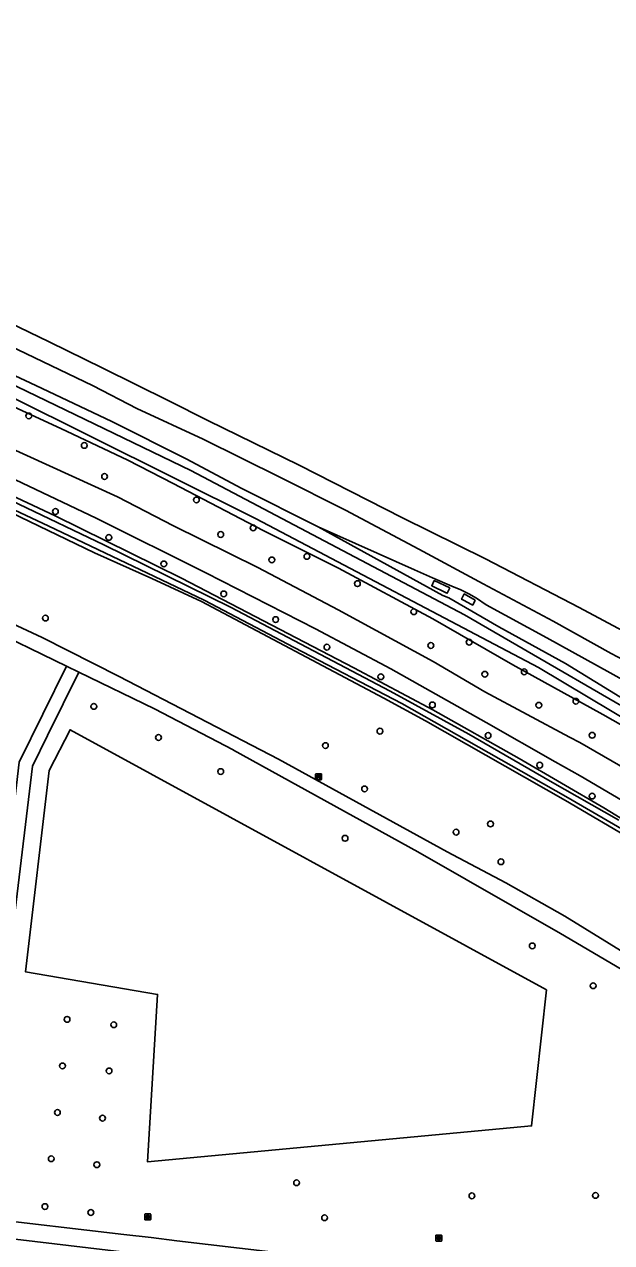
# Model space of a CAD drawing. Extents: x 157466 to 158888, y 383063 to 384677.
# Drawn here: x 158007.3 to 158106.7, y 384269.7 to 384476.1 of the extents above; entities that cross this region are included whole.
import ezdxf

# ---------------------------------------------------------------- set-up
doc = ezdxf.new("R2010")
doc.units = 0
for name, color, linetype in [('IMGEO_Bank', 7, 'Continuous'), ('IMGEO_Berm_groen', 7, 'Continuous'), ('IMGEO_Boom', 7, 'Continuous'), ('IMGEO_Grasland_overig', 7, 'Continuous'), ('IMGEO_Greppel_droge_sloot', 7, 'Continuous'), ('IMGEO_Groenvoorziening', 7, 'Continuous'), ('IMGEO_Hek', 7, 'Continuous'), ('IMGEO_Rijbaan_autoweg', 7, 'Continuous'), ('IMGEO_Rijbaan_lokaal_gesloten', 7, 'Continuous'), ('IMGEO_Rioolput', 7, 'Continuous'), ('IMGEO_Voetpad_halfverhard', 7, 'Continuous'), ('IMGEO_Waterloop', 7, 'Continuous')]:
    doc.layers.add(name, color=color, linetype=linetype)

msp = doc.modelspace()

# ---------------------------------------------------------------- linework, layer by layer
at = {"layer": 'IMGEO_Bank'}
for p, q in [((158056.62, 384348.18), (158056.62, 384349.02)), ((158056.62, 384349.02), (158056.62, 384348.18)), ((158056.69, 384349.1), (158057.53, 384349.1)), ((158057.53, 384349.1), (158056.69, 384349.1)), ((158057.62, 384349.03), (158057.62, 384348.19)), ((158057.62, 384348.19), (158057.62, 384349.03)), ((158057.54, 384348.1), (158056.7, 384348.1)), ((158056.7, 384348.1), (158057.54, 384348.1)), ((158057.31, 384348.5), (158056.92, 384348.5)), ((158056.93, 384348.61), (158056.93, 384348.72)), ((158056.97, 384348.72), (158056.97, 384348.61)), ((158057.26, 384348.72), (158056.98, 384348.72)), ((158056.98, 384348.6), (158057.26, 384348.6)), ((158057.26, 384348.61), (158057.26, 384348.72)), ((158057.31, 384348.72), (158057.31, 384348.61))]:
    msp.add_line(p, q, dxfattribs=at)
for points in [[(158056.86, 384348.5), (158056.72, 384348.5), (158056.83, 384348.6), (158056.92, 384348.6)], [(158056.92, 384348.72), (158056.83, 384348.72), (158056.83, 384348.88), (158057.4, 384348.88), (158057.4, 384348.72), (158057.31, 384348.72)], [(158056.91, 384348.5), (158056.91, 384348.29), (158056.87, 384348.29), (158056.87, 384348.5)], [(158057.31, 384348.6), (158057.4, 384348.6), (158057.51, 384348.5), (158057.37, 384348.5)], [(158057.36, 384348.5), (158057.36, 384348.29), (158057.32, 384348.29), (158057.32, 384348.5)]]:
    msp.add_lwpolyline(points, dxfattribs=at)
for centre, radius, start, end in [((158056.69, 384349.03), 0.0779, 92.4484, 184.2845), ((158056.69, 384349.03), 0.0779, 92.4484, 184.2845), ((158057.54, 384349.03), 0.0779, 2.4484, 94.2845), ((158057.54, 384349.03), 0.0779, 2.4484, 94.2845), ((158056.69, 384348.18), 0.0779, 182.4484, 274.2845), ((158056.69, 384348.18), 0.0779, 182.4484, 274.2845), ((158056.86, 384348.49), 0.00671, 2.8957, 87.1043), ((158056.92, 384348.49), 0.00671, 92.8957, 177.1043), ((158056.92, 384348.72), 0.00671, 2.8957, 87.1043), ((158056.92, 384348.61), 0.00671, 272.8957, 357.1043), ((158056.98, 384348.72), 0.00671, 92.8957, 177.1043), ((158056.98, 384348.61), 0.00671, 182.8957, 267.1043), ((158057.26, 384348.72), 0.00671, 2.8957, 87.1043), ((158057.26, 384348.61), 0.00671, 272.8957, 357.1043), ((158057.31, 384348.72), 0.00671, 92.8957, 177.1043), ((158057.31, 384348.61), 0.00671, 182.8957, 267.1043), ((158057.31, 384348.49), 0.00671, 2.8957, 87.1043), ((158057.37, 384348.49), 0.00671, 92.8957, 177.1043), ((158057.54, 384348.18), 0.0779, 272.4484, 4.2845), ((158057.54, 384348.18), 0.0779, 272.4484, 4.2845)]:
    msp.add_arc(centre, radius, start, end, dxfattribs=at)
at = {"layer": 'IMGEO_Berm_groen'}
for points in [[(157920.37, 384461.4), (157924.38, 384459.51), (157933.07, 384455.64), (157940.01, 384452.39), (157948.94, 384447.78), (157957.42, 384443.75), (157966.54, 384439.42), (157973.52, 384436.35), (157980.4, 384433.27), (157987.46, 384430.03), (157995.5, 384426.23), (158004.85, 384421.6), (158011.78, 384418.29), (158018.96, 384414.87), (158026.36, 384411.02), (158037.55, 384405.82), (158050.66, 384399.31), (158061.7, 384393.8), (158074.08, 384387.17), (158085, 384381.31), (158096.84, 384374.95), (158106.64, 384369.49), (158116.3, 384364.42)], [(157990.09, 384401.75), (157990.26, 384402.12), (157990.73, 384402.52), (157991.18, 384402.58), (157997.43, 384399.88), (158012.52, 384392.81), (158033.92, 384382.26), (158063.1, 384367.08), (158076.44, 384359.98), (158091.06, 384351.73), (158105.39, 384343.33), (158120.24, 384334.27), (158131.47, 384327.55), (158151.31, 384314.69), (158165.35, 384305.31), (158173.86, 384299.48), (158187.62, 384289.33), (158200, 384279.01), (158202.68, 384276.4)]]:
    msp.add_lwpolyline(points, dxfattribs=at)
at = {"layer": 'IMGEO_Boom'}
for centre in [(158008.05, 384409.75), (158017.45, 384404.75), (158020.89, 384399.48), (158036.43, 384395.52), (158012.56, 384393.56), (158046.04, 384390.78), (158021.6, 384389.16), (158040.54, 384389.65), (158055.14, 384385.94), (158030.91, 384384.67), (158049.2, 384385.35), (158041.05, 384379.59), (158063.69, 384381.33), (158010.86, 384375.5), (158073.23, 384376.57), (158049.85, 384375.24), (158082.61, 384371.42), (158058.53, 384370.58), (158076.13, 384370.86), (158067.66, 384365.56), (158085.26, 384365.98), (158091.94, 384366.4), (158100.69, 384361.41), (158019.07, 384360.54), (158076.38, 384360.78), (158094.4, 384360.73), (158030.02, 384355.27), (158067.51, 384356.35), (158085.81, 384355.61), (158103.43, 384355.64), (158058.27, 384353.9), (158094.55, 384350.59), (158040.54, 384349.5), (158064.91, 384346.56), (158103.43, 384345.35), (158086.23, 384340.62), (158080.39, 384339.24), (158061.59, 384338.19), (158088, 384334.22), (158093.3, 384319.96), (158103.6, 384313.22), (158014.53, 384307.52), (158022.44, 384306.61), (158013.75, 384299.63), (158021.65, 384298.78), (158012.9, 384291.74), (158020.54, 384290.79), (158011.86, 384283.91), (158019.58, 384282.9), (158053.39, 384279.84), (158083.08, 384277.62), (158104.01, 384277.7), (158010.79, 384275.8), (158018.55, 384274.8), (158058.13, 384273.91)]:
    msp.add_circle(centre, 0.489, dxfattribs=at)
at = {"layer": 'IMGEO_Grasland_overig'}
for points in [[(157962.5, 384435.7), (157971.85, 384431.68), (157990.49, 384423.65), (158009.26, 384414.9), (158022.1, 384408.79), (158034.81, 384402.44), (158044.02, 384397.5), (158057.05, 384390.95)], [(158057.05, 384390.95), (158073.34, 384383.65), (158076.39, 384382.33), (158080.1, 384380.74), (158081.08, 384380.33), (158082.56, 384379.63), (158083.85, 384378.86), (158085.47, 384377.77), (158095.77, 384372.13), (158106.48, 384366.2), (158117.84, 384359.91), (158130.8, 384352.25), (158141.93, 384345.32), (158151.94, 384339.22), (158156.62, 384336.5)], [(158095.73, 384312.55), (158015.04, 384356.57), (158011.51, 384349.7), (158007.49, 384315.59), (158029.87, 384311.75), (158028.15, 384283.39), (158093.18, 384289.47), (158095.73, 384312.55)]]:
    msp.add_lwpolyline(points, dxfattribs=at)
at = {"layer": 'IMGEO_Greppel_droge_sloot'}
msp.add_lwpolyline([(158107.96, 384341.26), (158096.34, 384347.87), (158082.58, 384355.84), (158069.22, 384363.14), (158042.21, 384377.36), (158020.78, 384387.92), (157991.91, 384401.71), (157990.97, 384402.13), (157990.55, 384401.94), (157990.42, 384401.54), (157990.72, 384401.03), (157999.88, 384396.47), (158011.33, 384391.13), (158037.74, 384378.55), (158052.99, 384370.51), (158071.19, 384361.04), (158098.97, 384345.25), (158110.57, 384338.55)], dxfattribs=at)
at = {"layer": 'IMGEO_Groenvoorziening'}
for points in [[(158121.77, 384349.77), (158105.24, 384359.15), (158090, 384367.58), (158076.45, 384375.36), (158060.51, 384383.95), (158047.71, 384390.32), (158032.49, 384398.32), (158024.8, 384402.27), (158013.48, 384407.61), (157989.34, 384418.73), (157976.53, 384424.32), (157966.63, 384428.52), (157946.81, 384436.58), (157932.43, 384442.13), (157921.04, 384446.14), (157913.29, 384448.96), (157906.46, 384451.55), (157888.05, 384458.88), (157878.31, 384462.61), (157868.36, 384466), (157843.04, 384475.87)], [(158202.68, 384276.4), (158202.93, 384276.05), (158203.03, 384275.66), (158203.02, 384275.3), (158202.92, 384274.99), (158202.36, 384274.49), (158201.86, 384274.43), (158201.39, 384274.63), (158190.01, 384284.38), (158172.17, 384297.94), (158150.24, 384312.73), (158132, 384324.6), (158119.8, 384332.03), (158110.83, 384337.61), (158098.91, 384344.59), (158075.21, 384358.07), (158068.19, 384361.94), (158037.27, 384378.29), (158028.9, 384382.22), (158019.16, 384386.55), (157990.78, 384400.23), (157990.18, 384400.67), (157990, 384401.2), (157990.09, 384401.75)], [(158057.05, 384390.95), (158078.13, 384379.32), (158079.17, 384378.95), (158087.63, 384373.99), (158098.9, 384367.82), (158126.99, 384350.56), (158136.63, 384344.45), (158148.78, 384336.91), (158154.38, 384333.27)], [(158079.32, 384380.61), (158076.71, 384381.86), (158076.27, 384380.97), (158078.71, 384379.78), (158078.9, 384379.71), (158079.32, 384380.61)], [(158083.64, 384378.53), (158081.77, 384379.59), (158081.33, 384378.7), (158081.63, 384378.52), (158082.99, 384377.8), (158083.21, 384377.71), (158083.64, 384378.53)]]:
    msp.add_lwpolyline(points, dxfattribs=at)
at = {"layer": 'IMGEO_Hek'}
msp.add_lwpolyline([(158095.73, 384312.55), (158015.04, 384356.57), (158011.51, 384349.7), (158007.49, 384315.59), (158029.87, 384311.75), (158028.15, 384283.39), (158093.18, 384289.47), (158095.73, 384312.55)], dxfattribs=at)
at = {"layer": 'IMGEO_Rijbaan_autoweg'}
msp.add_lwpolyline([(157958.76, 384447.45), (157962.65, 384445.65), (157972.4, 384440.95), (157977.21, 384438.67), (157985.62, 384434.71), (157992.38, 384431.46), (158001.28, 384427.22), (158011.51, 384422.27), (158020.56, 384417.84), (158031.77, 384412.32), (158038.38, 384408.98), (158053.82, 384401.4), (158071.31, 384392.49), (158085.37, 384385.51), (158101.21, 384377.27), (158114.42, 384370.24), (158130.7, 384361.44), (158144.96, 384353.56), (158158.05, 384346.04), (158161.43, 384344.11)], dxfattribs=at)
at = {"layer": 'IMGEO_Rijbaan_lokaal_gesloten'}
for points in [[(157975.12, 384418), (157985.87, 384413.21), (158000, 384406.53), (158023.07, 384396.03), (158032.55, 384391.15), (158046.85, 384384.06), (158060.41, 384376.92), (158076.52, 384368.14), (158085.24, 384363.02), (158099.62, 384355.35), (158101.37, 384354.42), (158109.35, 384349.8), (158152.21, 384323.49), (158153.55, 384322.6), (158165.11, 384314.86), (158179.54, 384304.81), (158184.37, 384301.69), (158189.81, 384297.66)], [(158206.77, 384277.03), (158197.38, 384285.38), (158193.36, 384288.74), (158189.19, 384291.92), (158180.71, 384298.01), (158160.22, 384312.29), (158150.69, 384318.51), (158134.21, 384329.27), (158123.3, 384335.92), (158101.39, 384348.76), (158097.18, 384351.16), (158085.49, 384357.82), (158069.37, 384366.88), (158056.57, 384373.68), (158038.02, 384383.19), (158019.48, 384392.43), (158000.05, 384401.62), (157989.26, 384406.49), (157977.25, 384411.79), (157973.11, 384413.8)]]:
    msp.add_lwpolyline(points, dxfattribs=at)
at = {"layer": 'IMGEO_Rioolput'}
for p, q in [((158027.7, 384273.62), (158027.7, 384274.47)), ((158027.77, 384274.55), (158028.63, 384274.55)), ((158028.63, 384273.55), (158027.77, 384273.55)), ((158028.21, 384273.77), (158028.18, 384273.77)), ((158028.19, 384274.33), (158028.21, 384274.33)), ((158028.7, 384274.47), (158028.7, 384273.62)), ((158076.97, 384270.04), (158076.97, 384270.89)), ((158077.05, 384270.96), (158077.9, 384270.96)), ((158077.46, 384270.74), (158077.49, 384270.74)), ((158077.97, 384270.89), (158077.97, 384270.04)), ((158077.9, 384269.96), (158077.05, 384269.96)), ((158077.48, 384270.18), (158077.46, 384270.18))]:
    msp.add_line(p, q, dxfattribs=at)
for points in [[(158027.7, 384273.62), (158027.7, 384274.47)], [(158027.77, 384274.55), (158028.63, 384274.55)], [(158028.63, 384273.55), (158027.77, 384273.55)], [(158028.29, 384274.24), (158028.03, 384274.25), (158028.03, 384273.85)], [(158028.03, 384273.85), (158028.16, 384273.85), (158028.16, 384274.01), (158028.17, 384274.01)], [(158028.21, 384274.17), (158028.16, 384274.17), (158028.16, 384274.08)], [(158028.16, 384274.08), (158028.21, 384274.08)], [(158028.22, 384273.98), (158028.29, 384273.85), (158028.43, 384273.85), (158028.36, 384273.97)], [(158028.7, 384274.47), (158028.7, 384273.62)], [(158076.97, 384270.04), (158076.97, 384270.89)], [(158077.05, 384270.96), (158077.9, 384270.96)], [(158077.56, 384270.66), (158077.31, 384270.66), (158077.31, 384270.26)], [(158077.97, 384270.89), (158077.97, 384270.04)], [(158077.9, 384269.96), (158077.05, 384269.96)], [(158077.31, 384270.26), (158077.43, 384270.26), (158077.43, 384270.42), (158077.45, 384270.42)], [(158077.49, 384270.58), (158077.43, 384270.58), (158077.43, 384270.5)], [(158077.43, 384270.5), (158077.49, 384270.5)], [(158077.49, 384270.39), (158077.56, 384270.26), (158077.7, 384270.26), (158077.64, 384270.39)]]:
    msp.add_lwpolyline(points, dxfattribs=at)
for centre, radius, start, end in [((158027.77, 384274.47), 0.0765, 91.552, 178.448), ((158027.77, 384274.47), 0.0765, 91.552, 178.448), ((158027.77, 384273.62), 0.0765, 181.552, 268.448), ((158027.77, 384273.62), 0.0765, 181.552, 268.448), ((158028.17, 384273.96), 0.0533, 26.0293, 88.6989), ((158028.22, 384274.07), 0.0964, 77.0061, 93.1865), ((158028.2, 384274.27), 0.19, 274.7715, 282.9687), ((158028.23, 384274.13), 0.0378, 276.6634, 79.6772), ((158028.29, 384274.14), 0.109, 350.3612, 89.416), ((158028.28, 384274.13), 0.112, 277.5842, 350.9817), ((158028.27, 384273.92), 0.108, 29.5134, 73.7905), ((158028.62, 384274.47), 0.0765, 1.552, 88.448), ((158028.62, 384274.47), 0.0765, 1.552, 88.448), ((158028.62, 384273.62), 0.0765, 271.552, 358.448), ((158028.62, 384273.62), 0.0765, 271.552, 358.448), ((158077.05, 384270.89), 0.0765, 91.552, 178.448), ((158077.05, 384270.89), 0.0765, 91.552, 178.448), ((158077.56, 384270.55), 0.109, 350.3612, 89.416), ((158077.9, 384270.89), 0.0765, 1.552, 88.448), ((158077.9, 384270.89), 0.0765, 1.552, 88.448), ((158077.05, 384270.04), 0.0765, 181.552, 268.448), ((158077.05, 384270.04), 0.0765, 181.552, 268.448), ((158077.44, 384270.37), 0.0533, 26.0293, 88.6989), ((158077.49, 384270.48), 0.0964, 77.0061, 93.1865), ((158077.47, 384270.69), 0.19, 274.7715, 282.9687), ((158077.51, 384270.54), 0.0378, 276.6634, 79.6772), ((158077.56, 384270.55), 0.112, 277.5842, 350.9817), ((158077.54, 384270.33), 0.108, 29.5134, 73.7905), ((158077.9, 384270.04), 0.0765, 271.552, 358.448), ((158077.9, 384270.04), 0.0765, 271.552, 358.448)]:
    msp.add_arc(centre, radius, start, end, dxfattribs=at)
for centre, major_axis, ratio, start_param, end_param in [((158028.19, 384274.05), (-0.387, 0.002), 0.722429, 4.712389, 7.853982), ((158028.21, 384274.05), (-0.39, 0.002), 0.717154, 1.570796, 4.712389), ((158077.46, 384270.46), (-0.387, 0.002), 0.722429, 4.712389, 7.853982), ((158077.48, 384270.46), (-0.39, 0.002), 0.717154, 1.570796, 4.712389)]:
    msp.add_ellipse(centre, major_axis=major_axis, ratio=ratio, start_param=start_param, end_param=end_param, dxfattribs=at)
at = {"layer": 'IMGEO_Voetpad_halfverhard'}
for points in [[(158152.9, 384291.11), (158141.8, 384298.5), (158138.25, 384300.69), (158098.83, 384324.98), (158088.8, 384330.66), (158078.88, 384335.92), (158050.35, 384351.58), (158023.34, 384365.61), (158010.32, 384372.2), (158000, 384377.03), (157997.89, 384378.01)], [(157996.54, 384376.08), (158000, 384374.38), (158014.46, 384367.35)], [(158016.53, 384366.34), (158011.23, 384355.6), (158008.67, 384350.42), (158005.75, 384325.97), (158005.17, 384321.07), (158002.08, 384295.17), (158002.12, 384295.16), (158001.72, 384291.99), (157999.54, 384274.01)], [(157999.86, 384295.44), (158005.95, 384347.17), (158006.41, 384351.1), (158014.46, 384367.35)], [(158014.46, 384367.35), (158016.53, 384366.34)], [(158136.73, 384298.52), (158110.28, 384314.9), (158098.1, 384322.09), (158073.93, 384335.92), (158042.73, 384353.14), (158042.68, 384353.17), (158029.34, 384360.1), (158016.53, 384366.34)], [(157999.54, 384273.97), (157999.78, 384273.95), (158000, 384273.92), (158024.12, 384271.09), (158028.77, 384270.54), (158033.12, 384270.03), (158081.83, 384264.31), (158086.81, 384263.73), (158088.54, 384263.49), (158095.91, 384262.06), (158103.12, 384259.97), (158108.43, 384258.21), (158114.3, 384255.71)], [(157999.17, 384271.05), (158000, 384270.95), (158081.32, 384261.28)]]:
    msp.add_lwpolyline(points, dxfattribs=at)
at = {"layer": 'IMGEO_Waterloop'}
for points in [[(157847.02, 384476.08), (157900.65, 384456.76), (157929.27, 384445.89), (157963.49, 384433.53), (157989.74, 384422.57), (158035.51, 384400.49), (158081.8, 384376.03), (158118.99, 384354.46)], [(158312.48, 384212.35), (158296.61, 384198.36), (158295.6, 384197.47), (158294.41, 384197.59), (158293.01, 384197.89), (158290.29, 384200.23), (158258.19, 384236.87), (158254.98, 384240.4), (158227.89, 384270.08), (158216.25, 384283.16), (158200.54, 384297.76), (158190.44, 384305.92), (158168.02, 384320.95), (158140.2, 384339.72), (158094.34, 384367.11), (158046.53, 384392.33), (158004.75, 384413.14), (157966.28, 384430.38), (157905.47, 384452.97), (157878.21, 384463.41), (157849.76, 384474.11)]]:
    msp.add_lwpolyline(points, dxfattribs=at)

doc.saveas('drawing.dxf')
